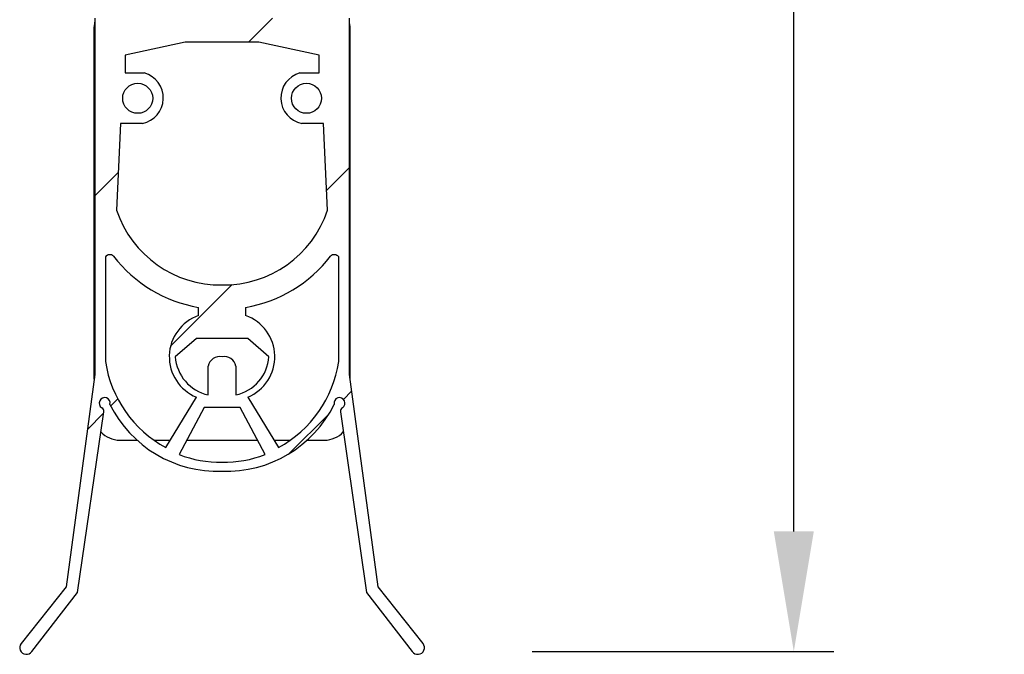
# Model space of a CAD drawing. Header units: inches. Extents: x 170 to 288, y 234 to 248.
# Tile 354 of 480: x 244.98 to 245.75, y 235.67 to 236.167. Entities that reach past the tile are written whole.
import ezdxf

# ---------------------------------------------------------------- set-up
doc = ezdxf.new("R2010")
doc.units = ezdxf.units.IN
doc.header["$LTSCALE"] = 0.25
doc.header["$MEASUREMENT"] = 0
doc.layers.add('ANNOTATIONS', color=1, linetype='Continuous')
doc.layers.add('DETAILS', color=4, linetype='Continuous')
doc.styles.add('ARIAL', font='arial.ttf', dxfattribs={"height": 0.09375})
doc.dimstyles.new('STANDARD$0', dxfattribs={"dimtxt": 0.09375, "dimasz": 0.09375, "dimexe": 0.03125, "dimexo": 0.046875, "dimgap": 0.09, "dimtad": 0, "dimtih": 1, "dimtoh": 1, "dimdec": 4, "dimzin": 0, "dimdsep": 46, "dimtxsty": 'ARIAL', "dimcen": 0.09, "dimadec": 0, "dimazin": 0, "dimtfac": 1, "dimtdec": 4, "dimtofl": 0, "dimtmove": 0, "dimatfit": 1, "dimfxl": 1, "dimtolj": 1, "dimtzin": 0, "dimarcsym": 0})

# ---------------------------------------------------------------- blocks, each defined once
blk = doc.blocks.new('*D43')
at = {"layer": 'ANNOTATIONS', "color": 0, "lineweight": -2, "transparency": 16777216}
for p, q in [((245.34822844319, 237.547253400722), (245.6166792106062, 237.547253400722)), ((245.5854292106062, 237.453503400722), (245.5854292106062, 236.7435161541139)), ((245.5854292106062, 235.7664833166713), (245.5854292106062, 236.4665047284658)), ((245.3809953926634, 235.6727333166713), (245.6166792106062, 235.6727333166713))]:
    blk.add_line(p, q, dxfattribs=at)
at = {"layer": 'ANNOTATIONS', "color": 0, "transparency": 16777216}
for points in [[(245.5698042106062, 237.453503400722), (245.6010542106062, 237.453503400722), (245.5854292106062, 237.547253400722)], [(245.5698042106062, 235.7664833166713), (245.6010542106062, 235.7664833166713), (245.5854292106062, 235.6727333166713)]]:
    blk.add_solid(points, dxfattribs=at)
at = {"layer": 'defpoints', "color": 0, "transparency": 16777216}
for p in [(245.25447844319, 237.547253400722), (245.5854292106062, 237.547253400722), (245.2872453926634, 235.6727333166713)]:
    blk.add_point(p, dxfattribs=at)
at = {"layer": 'ANNOTATIONS', "color": 0, "transparency": 16777216, "insert": (245.5854292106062, 236.6050104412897), "char_height": 0.09375, "attachment_point": 5, "style": 'ARIAL'}
blk.add_mtext('\\A1;9 3/8"', dxfattribs=at)

msp = doc.modelspace()

# ---------------------------------------------------------------- hatches: boundary and pattern name
at = {"layer": 'DETAILS'}
h = msp.add_hatch(dxfattribs=at)
h.set_pattern_fill('ANSI34', color=256, style=0)
h.set_pattern_definition([(45, (239.5543638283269, 231.7817086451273), (-0.5303300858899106, 0.5303300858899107), []), (45, (239.7311405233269, 231.7817086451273), (-0.5303300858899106, 0.5303300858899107), []), (45, (239.9079172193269, 231.7817086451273), (-0.5303300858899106, 0.5303300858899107), []), (45, (240.0846939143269, 231.7817086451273), (-0.5303300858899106, 0.5303300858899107), [])])
edge = h.paths.add_edge_path(flags=0)
edge.add_line((245.2604980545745, 235.7233197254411), (245.2380551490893, 235.8891610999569))
edge.add_line((245.2380551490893, 235.8891610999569), (245.2380551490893, 236.1679315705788))
edge.add_line((245.2380551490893, 236.1679315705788), (245.1744642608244, 236.1679315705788))
edge.add_line((245.1744642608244, 236.1679315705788), (245.1744642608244, 236.1879117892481))
edge.add_line((245.1744642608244, 236.1879117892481), (245.2178828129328, 236.1879117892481))
edge.add_line((245.2178828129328, 236.1879117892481), (245.2178828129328, 236.2117343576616))
edge.add_line((245.2178828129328, 236.2117343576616), (245.0591937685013, 236.2117343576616))
edge.add_line((245.0591937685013, 236.2117343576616), (245.0591937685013, 236.1879117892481))
edge.add_line((245.0591937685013, 236.1879117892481), (245.1026123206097, 236.1879117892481))
edge.add_line((245.1026123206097, 236.1879117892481), (245.1026123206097, 236.1679315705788))
edge.add_line((245.1026123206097, 236.1679315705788), (245.0390214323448, 236.1679315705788))
edge.add_line((245.0390214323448, 236.1679315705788), (245.0390214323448, 235.8891610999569))
edge.add_line((245.0390214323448, 235.8891610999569), (245.0165785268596, 235.7233197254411))
edge.add_line((245.0165785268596, 235.7233197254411), (244.9814533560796, 235.6788172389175))
edge.add_arc((244.9855202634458, 235.675607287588), 0.005181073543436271, 141.716476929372, 326.3110189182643)
edge.add_line((244.9898312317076, 235.672733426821), (245.0255616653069, 235.7188096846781))
edge.add_line((245.0255616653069, 235.7188096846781), (245.0460408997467, 235.8600671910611))
edge.add_arc((245.0428870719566, 235.8605244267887), 0.003186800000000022, 351.7508458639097, 418.968403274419)
edge.add_arc((245.0467342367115, 235.8669191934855), 0.004276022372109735, -13.446066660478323, 238.9684032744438, ccw=False)
edge.add_arc((245.1351800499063, 235.9075522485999), 0.09400603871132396, 206.2836781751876, 272.0472511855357)
edge.add_arc((245.1418965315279, 235.9075522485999), 0.09400603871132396, 267.9527488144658, 333.7163218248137)
edge.add_arc((245.2303423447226, 235.8669191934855), 0.004276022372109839, -58.96840327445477, 193.4460666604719, ccw=False)
edge.add_arc((245.2341895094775, 235.8605244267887), 0.003186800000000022, 121.0315967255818, 188.2491541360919)
edge.add_line((245.2310356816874, 235.8600671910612), (245.2515149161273, 235.7188096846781))
edge.add_line((245.2515149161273, 235.7188096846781), (245.2872453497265, 235.672733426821))
edge.add_arc((245.2915563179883, 235.675607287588), 0.005181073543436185, 213.6889810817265, 398.2835230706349)
edge.add_line((245.2956232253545, 235.6788172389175), (245.2604980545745, 235.7233197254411))
edge = h.paths.add_edge_path(flags=0)
edge.add_arc((245.1385382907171, 236.1842615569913), 0.01632998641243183, 0, 360)
edge = h.paths.add_edge_path(flags=0)
edge.add_arc((245.0725756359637, 236.1052598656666), 0.01173838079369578, 0, 360)
edge = h.paths.add_edge_path(flags=0)
edge.add_arc((245.1314337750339, 235.9031468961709), 0.03416172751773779, 109.3291004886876, 247.6570294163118)
edge.add_line((245.1184471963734, 235.871549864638), (245.0944454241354, 235.8321890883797))
edge.add_arc((245.1384424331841, 235.9131038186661), 0.09210282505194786, 188.6017576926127, 241.46506864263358, ccw=False)
edge.add_line((245.0473755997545, 235.8993283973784), (245.0473755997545, 235.981320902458))
edge.add_arc((245.0508335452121, 235.9784256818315), 0.004509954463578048, 50.06170250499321, 140.0617025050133, ccw=False)
edge.add_arc((245.1377571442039, 236.0458800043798), 0.105623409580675, 217.2930556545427, 260.3911960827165)
edge.add_line((245.1201264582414, 235.9417384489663), (245.1201264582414, 235.9353830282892))
edge = h.paths.add_edge_path(flags=0)
edge.add_arc((245.1364947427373, 235.9067365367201), 0.08601892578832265, 248.440857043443, 271.36130148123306, ccw=False)
edge.add_line((245.1048861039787, 235.8267356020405), (245.1244995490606, 235.8634466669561))
edge.add_line((245.1244995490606, 235.8634466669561), (245.1525770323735, 235.8634466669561))
edge.add_line((245.1525770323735, 235.8634466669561), (245.1721904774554, 235.8267356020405))
edge.add_arc((245.1405818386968, 235.9067365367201), 0.08601892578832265, 268.6386985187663, 291.5591429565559, ccw=False)
edge = h.paths.add_edge_path(flags=0)
edge.add_arc((245.1456428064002, 235.9031468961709), 0.03416172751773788, 292.3429705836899, 430.6708995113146)
edge.add_line((245.1569501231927, 235.9353830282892), (245.1569501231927, 235.9417384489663))
edge.add_arc((245.1393194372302, 236.0458800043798), 0.1056234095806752, 279.6088039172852, 322.7069443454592)
edge.add_arc((245.226243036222, 235.9784256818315), 0.004509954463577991, 39.9382974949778, 129.9382974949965, ccw=False)
edge.add_line((245.2297009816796, 235.981320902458), (245.2297009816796, 235.8993283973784))
edge.add_arc((245.13863414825, 235.9131038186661), 0.09210282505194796, 298.5349313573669, 351.3982423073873, ccw=False)
edge.add_line((245.1826311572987, 235.8321890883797), (245.1586293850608, 235.871549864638))
edge = h.paths.add_edge_path(flags=0)
edge.add_arc((245.2045009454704, 236.1052598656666), 0.01173838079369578, 0, 360)
edge = h.paths.add_edge_path(flags=0)
edge.add_line((245.2143210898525, 236.1389805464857), (245.2143210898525, 236.125084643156))
edge.add_line((245.2143210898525, 236.125084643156), (245.1993443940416, 236.125084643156))
edge.add_arc((245.2048384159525, 236.1054947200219), 0.02034574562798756, 105.6662281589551, 258.4150358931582)
edge.add_line((245.2007525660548, 236.0855634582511), (245.2178828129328, 236.0855634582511))
edge.add_line((245.2178828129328, 236.0855634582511), (245.221027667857, 236.017660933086))
edge.add_arc((245.1397785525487, 236.0450579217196), 0.08574388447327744, 269.1712033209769, 341.36602859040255, ccw=False)
edge.add_arc((245.1372980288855, 236.0450579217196), 0.08574388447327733, 198.6339714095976, 270.8287966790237, ccw=False)
edge.add_line((245.0560489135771, 236.0176609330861), (245.0591937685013, 236.0855634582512))
edge.add_line((245.0591937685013, 236.0855634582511), (245.0763240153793, 236.0855634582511))
edge.add_arc((245.0722381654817, 236.1054947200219), 0.02034574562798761, 281.5849641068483, 434.3337718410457)
edge.add_line((245.0777321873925, 236.125084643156), (245.0627554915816, 236.125084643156))
edge.add_line((245.0627554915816, 236.125084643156), (245.0627554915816, 236.1389805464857))
edge.add_line((245.0627554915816, 236.1389805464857), (245.1096927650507, 236.1491708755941))
edge.add_line((245.1096927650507, 236.1491708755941), (245.1673838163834, 236.1491708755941))
edge.add_line((245.1673838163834, 236.1491708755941), (245.2143210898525, 236.1389805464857))
edge = h.paths.add_edge_path(flags=0)
edge.add_line((245.1018816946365, 235.9031468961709), (245.1184471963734, 235.9174198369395))
edge.add_line((245.1184471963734, 235.9174198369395), (245.1586293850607, 235.9174198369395))
edge.add_line((245.1586293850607, 235.9174198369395), (245.1751948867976, 235.9031468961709))
edge.add_arc((245.1420582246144, 235.9056470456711), 0.03323084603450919, 282.73448853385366, 355.6852287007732, ccw=False)
edge.add_line((245.1493834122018, 235.8732336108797), (245.1493834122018, 235.8957614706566))
edge.add_arc((245.1402681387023, 235.8940316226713), 0.009277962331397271, 10.74550573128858, 100.7455057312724)
edge.add_arc((245.1368084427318, 235.8940316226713), 0.009277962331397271, 79.25449426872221, 169.2544942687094)
edge.add_line((245.1276931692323, 235.8957614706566), (245.1276931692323, 235.8732336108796))
edge.add_arc((245.1350183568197, 235.9056470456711), 0.03323084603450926, 184.3147712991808, 257.2655114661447, ccw=False)

# ---------------------------------------------------------------- linework, layer by layer
for p, q in [((245.0390213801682, 236.1679324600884), (245.0390213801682, 235.889161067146)), ((245.2380551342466, 235.889161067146), (245.2380551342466, 236.1679324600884)), ((245.0385383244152, 235.8855904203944), (245.0385383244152, 236.1611966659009)), ((245.2385383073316, 235.8855904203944), (245.2385383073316, 236.1611966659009)), ((245.1096927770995, 236.1491706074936), (245.0627555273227, 236.1389805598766)), ((245.1673838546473, 236.1491706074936), (245.1096927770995, 236.1491706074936)), ((245.2143211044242, 236.1389805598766), (245.1673838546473, 236.1491706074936)), ((245.0627555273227, 236.1389805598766), (245.0627555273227, 236.1250846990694)), ((245.2143211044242, 236.1250846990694), (245.2143211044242, 236.1389805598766)), ((245.0627555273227, 236.1250846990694), (245.0777321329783, 236.1250846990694)), ((245.1993443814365, 236.1250846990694), (245.2143211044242, 236.1250846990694)), ((245.0591937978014, 236.085563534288), (245.0560489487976, 236.0176611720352)), ((245.0763240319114, 236.085563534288), (245.0591937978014, 236.085563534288)), ((245.2178828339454, 236.085563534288), (245.2007525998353, 236.085563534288)), ((245.2210276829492, 236.0176611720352), (245.2178828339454, 236.085563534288)), ((245.0473756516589, 235.9813201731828), (245.0473756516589, 235.8993285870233)), ((245.2297009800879, 235.8993285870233), (245.2297009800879, 235.9813201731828)), ((245.1201264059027, 235.9353823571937), (245.1201264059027, 235.9417389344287)), ((245.1569501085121, 235.9417389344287), (245.1569501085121, 235.9353823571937)), ((245.1184471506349, 235.9174202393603), (245.1018817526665, 235.9031470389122)), ((245.1586293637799, 235.9174202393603), (245.1184471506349, 235.9174202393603)), ((245.1751948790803, 235.9031470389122), (245.1586293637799, 235.9174202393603)), ((245.1276931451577, 235.8732339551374), (245.1276931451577, 235.895761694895)), ((245.1493833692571, 235.895761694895), (245.1493833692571, 235.8732339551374)), ((245.0390213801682, 235.889161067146), (245.0165784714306, 235.7233193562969)), ((245.2604980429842, 235.7233193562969), (245.2380551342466, 235.889161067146)), ((245.0944453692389, 235.832188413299), (245.1184471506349, 235.8715500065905)), ((245.1586293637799, 235.8715500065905), (245.1826311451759, 235.832188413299)), ((245.1244996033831, 235.8634475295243), (245.1048861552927, 235.826734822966)), ((245.1525770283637, 235.8634475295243), (245.1244996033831, 235.8634475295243)), ((245.1721904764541, 235.826734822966), (245.1525770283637, 235.8634475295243)), ((245.0255616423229, 235.7188100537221), (245.0460408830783, 235.8600664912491)), ((245.2310356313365, 235.8600664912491), (245.2515148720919, 235.7188100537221)), ((245.0585382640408, 235.8379123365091), (245.0720346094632, 235.8379123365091)), ((245.0852532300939, 235.8379123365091), (245.0979350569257, 235.8379123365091)), ((245.1108571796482, 235.8379123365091), (245.1662194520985, 235.8379123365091)), ((245.1791415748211, 235.8379123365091), (245.1918232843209, 235.8379123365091)), ((245.2050419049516, 235.8379123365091), (245.218538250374, 235.8379123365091)), ((245.0165784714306, 235.7233193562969), (244.9814533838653, 235.6788176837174)), ((244.9898312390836, 235.6727333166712), (245.0255616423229, 235.7188100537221)), ((245.2515148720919, 235.7188100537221), (245.2872453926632, 235.6727333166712)), ((245.2956232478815, 235.6788176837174), (245.2604980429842, 235.7233193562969))]:
    msp.add_line(p, q, dxfattribs=at)
at = {"layer": 'DETAILS', "flags": 128}
for points in [[(245.0390213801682, 236.1655651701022), (245.0388225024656, 236.1645551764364), (245.0385383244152, 236.1611966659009)], [(245.2385383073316, 236.1611966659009), (245.2382541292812, 236.1645551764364), (245.2380551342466, 236.1655651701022)]]:
    msp.add_lwpolyline(points, dxfattribs=at)
at = {"layer": 'DETAILS'}
for centre in [(245.0725756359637, 236.1052598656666), (245.2045009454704, 236.1052598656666)]:
    msp.add_circle(centre, 0.01173838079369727, dxfattribs=at)
for centre, radius, start, end in [((245.0722381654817, 236.1054947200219), 0.02034574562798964, 281.5849641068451, 74.33377184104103), ((245.2048384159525, 236.1054947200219), 0.02034574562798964, 105.666228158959, 258.4150358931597), ((245.1372980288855, 236.0450579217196), 0.08574388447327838, 198.6339714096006, 270.8287966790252), ((245.1397785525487, 236.0450579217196), 0.08574388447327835, 269.1712033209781, 341.3660285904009), ((245.0508335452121, 235.9784256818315), 0.004509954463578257, 50.06170250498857, 140.0617025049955), ((245.1377571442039, 236.0458800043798), 0.1056234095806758, 217.2930556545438, 260.3911960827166), ((245.1393194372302, 236.0458800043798), 0.1056234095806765, 279.6088039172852, 322.7069443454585), ((245.226243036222, 235.9784256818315), 0.004509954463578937, 39.93829749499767, 129.9382974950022), ((245.1314337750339, 235.9031468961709), 0.03416172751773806, 109.3291004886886, 247.6570294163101), ((245.1456428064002, 235.9031468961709), 0.03416172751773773, 292.3429705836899, 70.67089951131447), ((245.1350183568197, 235.9056470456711), 0.0332308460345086, 184.3147712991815, 257.2655114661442), ((245.1368084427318, 235.8940316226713), 0.009277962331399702, 79.254494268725, 169.2544942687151), ((245.1402681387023, 235.8940316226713), 0.009277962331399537, 10.74550573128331, 100.7455057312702), ((245.1420582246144, 235.9056470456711), 0.03323084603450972, 282.7344885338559, 355.6852287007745), ((245.1384424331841, 235.9131038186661), 0.09210282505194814, 188.601757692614, 241.4650686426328), ((245.13863414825, 235.9131038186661), 0.09210282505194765, 298.5349313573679, 351.3982423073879), ((245.0467342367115, 235.8669191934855), 0.004276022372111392, 346.5539333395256, 238.9684032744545), ((245.2303423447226, 235.8669191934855), 0.004276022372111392, 301.0315967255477, 193.4460666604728), ((245.0428870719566, 235.8605244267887), 0.003186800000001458, 351.7508458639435, 58.96840327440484), ((245.1351800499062, 235.9075522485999), 0.0940060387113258, 206.283678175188, 272.0472511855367), ((245.1418965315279, 235.9075522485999), 0.09400603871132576, 267.9527488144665, 333.7163218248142), ((245.2341895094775, 235.8605244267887), 0.003186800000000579, 121.031596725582, 188.2491541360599), ((245.0585382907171, 235.8579117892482), 0.02000000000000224, 222.4148450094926, 270), ((245.218538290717, 235.8579117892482), 0.02000000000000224, 270, 317.5851549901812), ((245.1364947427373, 235.9067365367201), 0.08601892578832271, 248.4408570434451, 271.3613014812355), ((245.1405818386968, 235.9067365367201), 0.08601892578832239, 268.6386985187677, 291.5591429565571), ((244.9855202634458, 235.675607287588), 0.005181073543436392, 141.7164769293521, 326.3110189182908), ((245.2915563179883, 235.675607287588), 0.005181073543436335, 213.6889810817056, 38.28352307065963)]:
    msp.add_arc(centre, radius, start, end, dxfattribs=at)

# ---------------------------------------------------------------- dimensions: what is measured, and where the dimension line sits
at = {"layer": 'ANNOTATIONS'}
dim = msp.add_linear_dim(base=(245.5854292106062, 237.547253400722), p1=(245.2872453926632, 235.6727333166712), p2=(245.2544784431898, 237.5472534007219), angle=90, text='9 3/8"', dimstyle='STANDARD$0', override={"dimexo": 0.09375}, dxfattribs=at)
dim.commit()
dim.dimension.update_dxf_attribs({"geometry": '*D43', "text_midpoint": (245.5854292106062, 236.6050104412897), "dimtype": 160})

doc.saveas('drawing.dxf')
